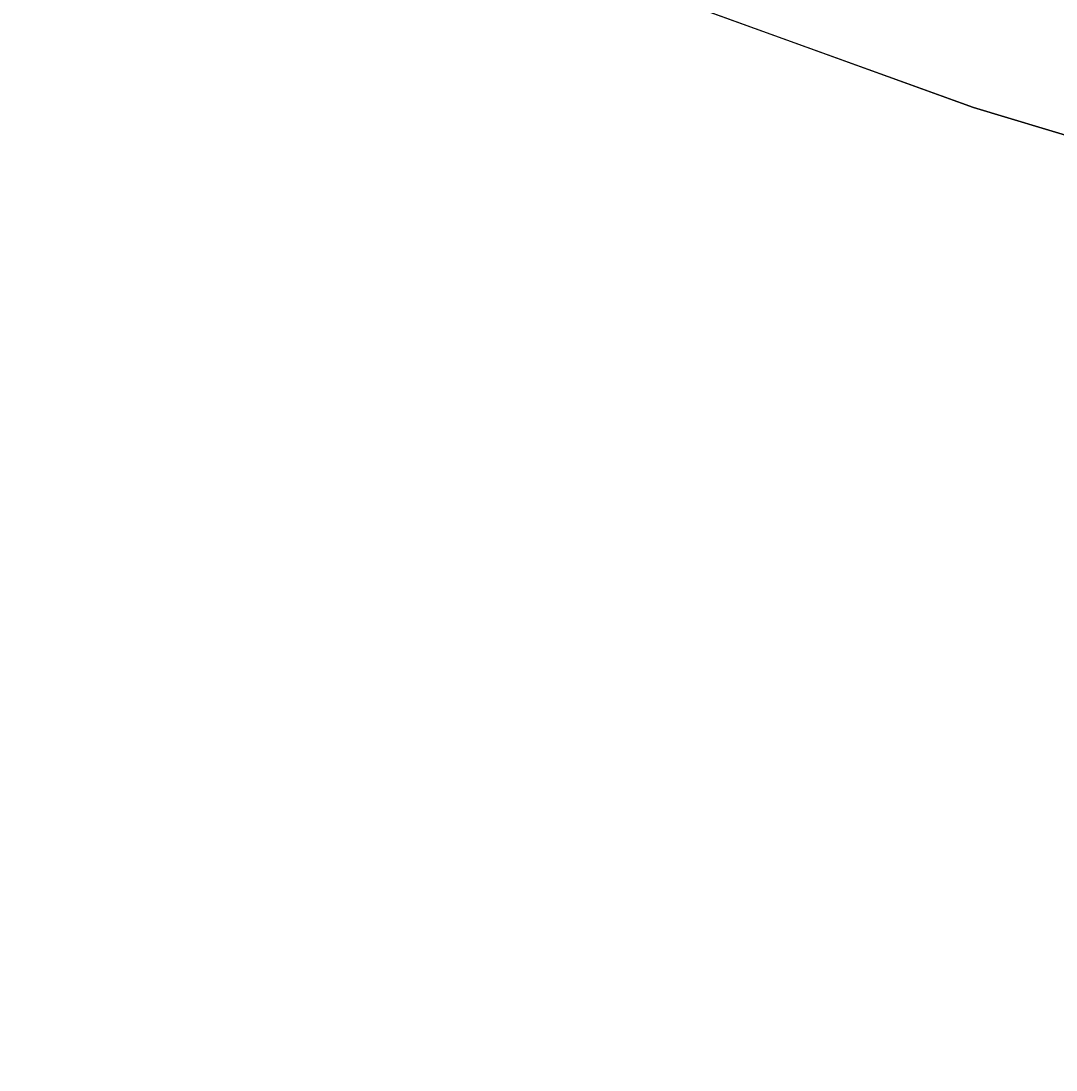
# Model space of a CAD drawing. Extents: x 1131015 to 1136271, y 133453 to 174329.
# Drawn here: x 1132361.6403 to 1132362.1255, y 159175.2655 to 159175.7571 of the extents above; entities that cross this region are included whole.
import ezdxf

# ---------------------------------------------------------------- set-up
doc = ezdxf.new("R2010")
doc.units = 0
doc.layers.add('DESIGN - EARTHWORK - Shapes', color=7, linetype='Continuous')
doc.layers.add('SURVEY - GROUND - Bottom of Topsoil Layer', color=7, linetype='Continuous')

msp = doc.modelspace()

# ---------------------------------------------------------------- linework, layer by layer
at = {"layer": 'DESIGN - EARTHWORK - Shapes'}
for points in [[(1132335.39994, 159179.11789), (1132340.45566, 159178.81417), (1132345.06397, 159178.53601), (1132350.39285, 159178.05837), (1132353.46494, 159177.80265), (1132353.46494, 159177.55265), (1132355.29392, 159177.50385), (1132357.26857, 159177.38669), (1132357.74419, 159177.28653), (1132362.08687, 159175.71658), (1132363.57985, 159175.26553), (1132365.76099, 159176.29363), (1132370.05629, 159177.8534)], [(1132335.39994, 159179.11789), (1132340.45566, 159178.81417), (1132345.06397, 159178.53601), (1132350.39285, 159178.05837), (1132353.46494, 159177.80265), (1132353.46494, 159177.55265), (1132355.29392, 159177.50385), (1132357.26857, 159177.38669), (1132357.74419, 159177.28653), (1132362.08687, 159175.71658), (1132363.57985, 159175.26553), (1132365.76099, 159176.29363), (1132370.05629, 159177.8534)], [(1132335.39994, 159179.11789), (1132340.45566, 159178.81417), (1132345.06397, 159178.53601), (1132350.39285, 159178.05837), (1132353.46494, 159177.80265), (1132353.46494, 159177.55265), (1132355.29392, 159177.50385), (1132357.26857, 159177.38669), (1132357.74419, 159177.28653), (1132362.08687, 159175.71658), (1132363.57985, 159175.26553), (1132365.76099, 159176.29363), (1132370.05629, 159177.8534)], [(1132335.39994, 159179.11789), (1132340.45566, 159178.81417), (1132345.06397, 159178.53601), (1132350.39285, 159178.05837), (1132353.46494, 159177.80265), (1132353.46494, 159177.55265), (1132355.29392, 159177.50385), (1132357.26857, 159177.38669), (1132357.74419, 159177.28653), (1132362.08687, 159175.71658), (1132363.57985, 159175.26553), (1132365.76099, 159176.29363), (1132370.05629, 159177.8534)], [(1132335.39994, 159179.11789), (1132340.45566, 159178.81417), (1132345.06397, 159178.53601), (1132350.39285, 159178.05837), (1132353.46494, 159177.80265), (1132353.46494, 159177.55265), (1132355.29392, 159177.50385), (1132357.26857, 159177.38669), (1132357.74419, 159177.28653), (1132362.08687, 159175.71658), (1132363.57985, 159175.26553), (1132365.76099, 159176.29363), (1132370.05629, 159177.8534)], [(1132335.39994, 159179.11789), (1132340.45566, 159178.81417), (1132345.06397, 159178.53601), (1132350.39285, 159178.05837), (1132353.46494, 159177.80265), (1132353.46494, 159177.55265), (1132355.29392, 159177.50385), (1132357.26857, 159177.38669), (1132357.74419, 159177.28653), (1132362.08687, 159175.71658), (1132363.57985, 159175.26553), (1132365.76099, 159176.29363), (1132370.05629, 159177.8534)], [(1132335.39994, 159179.11789), (1132340.45566, 159178.81417), (1132345.06397, 159178.53601), (1132350.39285, 159178.05837), (1132353.46494, 159177.80265), (1132353.46494, 159177.55265), (1132355.29392, 159177.50385), (1132357.26857, 159177.38669), (1132357.74419, 159177.28653), (1132362.08687, 159175.71658), (1132363.57985, 159175.26553), (1132365.76099, 159176.29363), (1132370.05629, 159177.8534)], [(1132335.39994, 159179.11789), (1132340.45566, 159178.81417), (1132345.06397, 159178.53601), (1132350.39285, 159178.05837), (1132353.46494, 159177.80265), (1132353.46494, 159177.55265), (1132355.29392, 159177.50385), (1132357.26857, 159177.38669), (1132357.74419, 159177.28653), (1132362.08687, 159175.71658), (1132363.57985, 159175.26553), (1132365.76099, 159176.29363), (1132370.05629, 159177.8534)], [(1132335.39994, 159179.11789), (1132340.45566, 159178.81417), (1132345.06397, 159178.53601), (1132350.39285, 159178.05837), (1132353.46494, 159177.80265), (1132353.46494, 159177.55265), (1132355.29392, 159177.50385), (1132357.26857, 159177.38669), (1132357.74419, 159177.28653), (1132362.08687, 159175.71658), (1132363.57985, 159175.26553), (1132365.76099, 159176.29363), (1132370.05629, 159177.8534)], [(1132335.39994, 159179.11789), (1132340.45566, 159178.81417), (1132345.06397, 159178.53601), (1132350.39285, 159178.05837), (1132353.46494, 159177.80265), (1132353.46494, 159177.55265), (1132355.29392, 159177.50385), (1132357.26857, 159177.38669), (1132357.74419, 159177.28653), (1132362.08687, 159175.71658), (1132363.57985, 159175.26553), (1132365.76099, 159176.29363), (1132370.05629, 159177.8534)], [(1132335.39994, 159179.11789), (1132340.45566, 159178.81417), (1132345.06397, 159178.53601), (1132350.39285, 159178.05837), (1132353.46494, 159177.80265), (1132353.46494, 159177.55265), (1132355.29392, 159177.50385), (1132357.26857, 159177.38669), (1132357.74419, 159177.28653), (1132362.08687, 159175.71658), (1132363.57985, 159175.26553), (1132365.76099, 159176.29363), (1132370.05629, 159177.8534)], [(1132370.05629, 159177.8534), (1132365.76099, 159176.29363), (1132363.57985, 159175.26553), (1132362.08687, 159175.71658), (1132357.74419, 159177.28653), (1132357.26857, 159177.38669), (1132355.29392, 159177.50385), (1132353.46494, 159177.55265), (1132353.46494, 159177.80265), (1132350.39285, 159178.05837), (1132345.06397, 159178.53601), (1132340.45566, 159178.81417), (1132335.39994, 159179.11789)], [(1132335.39994, 159179.11789), (1132340.45566, 159178.81417), (1132345.06397, 159178.53601), (1132350.39285, 159178.05837), (1132353.46494, 159177.80265), (1132353.46494, 159177.55265), (1132355.29392, 159177.50385), (1132357.26857, 159177.38669), (1132357.74419, 159177.28653), (1132362.08687, 159175.71658), (1132363.57985, 159175.26553), (1132365.76099, 159176.29363), (1132370.05629, 159177.8534)], [(1132335.39994, 159179.11789), (1132340.45566, 159178.81417), (1132345.06397, 159178.53601), (1132350.39285, 159178.05837), (1132353.46494, 159177.80265), (1132353.46494, 159177.55265), (1132355.29392, 159177.50385), (1132357.26857, 159177.38669), (1132357.74419, 159177.28653), (1132362.08687, 159175.71658), (1132363.57985, 159175.26553), (1132365.76099, 159176.29363), (1132370.05629, 159177.8534)], [(1132335.39994, 159179.11789), (1132340.45566, 159178.81417), (1132345.06397, 159178.53601), (1132350.39285, 159178.05837), (1132353.46494, 159177.80265), (1132353.46494, 159177.55265), (1132355.29392, 159177.50385), (1132357.26857, 159177.38669), (1132357.74419, 159177.28653), (1132362.08687, 159175.71658), (1132363.57985, 159175.26553), (1132365.76099, 159176.29363), (1132370.05629, 159177.8534)], [(1132335.39994, 159179.11789), (1132340.45566, 159178.81417), (1132345.06397, 159178.53601), (1132350.39285, 159178.05837), (1132353.46494, 159177.80265), (1132353.46494, 159177.55265), (1132355.29392, 159177.50385), (1132357.26857, 159177.38669), (1132357.74419, 159177.28653), (1132362.08687, 159175.71658), (1132363.57985, 159175.26553), (1132365.76099, 159176.29363), (1132370.05629, 159177.8534)], [(1132370.05629, 159177.8534), (1132365.76099, 159176.29363), (1132363.57985, 159175.26553), (1132362.08687, 159175.71658), (1132357.74419, 159177.28653), (1132357.26857, 159177.38669), (1132355.29392, 159177.50385), (1132353.46494, 159177.55265), (1132353.46494, 159177.80265), (1132350.39285, 159178.05837), (1132345.06397, 159178.53601), (1132340.45566, 159178.81417), (1132335.39994, 159179.11789)], [(1132370.05629, 159177.8534), (1132365.76099, 159176.29363), (1132363.57985, 159175.26553), (1132362.08687, 159175.71658), (1132357.74419, 159177.28653), (1132357.26857, 159177.38669), (1132355.29392, 159177.50385), (1132353.46494, 159177.55265), (1132353.46494, 159177.80265), (1132350.39285, 159178.05837), (1132345.06397, 159178.53601), (1132340.45566, 159178.81417), (1132335.39994, 159179.11789)], [(1132370.05629, 159178.1034), (1132365.76099, 159176.54363), (1132363.57985, 159175.51553), (1132362.08687, 159175.96658), (1132357.74419, 159177.53653), (1132357.26857, 159177.63669), (1132355.29392, 159177.75385), (1132353.46494, 159177.80265), (1132353.46494, 159177.55265), (1132355.29392, 159177.50385), (1132357.26857, 159177.38669), (1132357.74419, 159177.28653), (1132362.08687, 159175.71658), (1132363.57985, 159175.26553), (1132365.76099, 159176.29363), (1132370.05629, 159177.8534)], [(1132370.05629, 159177.8534), (1132365.76099, 159176.29363), (1132363.57985, 159175.26553), (1132362.08687, 159175.71658), (1132357.74419, 159177.28653), (1132357.26857, 159177.38669), (1132355.29392, 159177.50385), (1132353.46494, 159177.55265), (1132353.46494, 159177.80265), (1132355.29392, 159177.75385), (1132357.26857, 159177.63669), (1132357.74419, 159177.53653), (1132362.08687, 159175.96658), (1132363.57985, 159175.51553), (1132365.76099, 159176.54363), (1132370.05629, 159178.1034)], [(1132370.05629, 159178.1034), (1132365.76099, 159176.54363), (1132363.57985, 159175.51553), (1132362.08687, 159175.96658), (1132357.74419, 159177.53653), (1132357.26857, 159177.63669), (1132355.29392, 159177.75385), (1132353.46494, 159177.80265), (1132353.46494, 159177.55265), (1132355.29392, 159177.50385), (1132357.26857, 159177.38669), (1132357.74419, 159177.28653), (1132362.08687, 159175.71658), (1132363.57985, 159175.26553), (1132365.76099, 159176.29363), (1132370.05629, 159177.8534)], [(1132370.05629, 159177.8534), (1132365.76099, 159176.29363), (1132363.57985, 159175.26553), (1132362.08687, 159175.71658), (1132357.74419, 159177.28653), (1132357.26857, 159177.38669), (1132355.29392, 159177.50385), (1132353.46494, 159177.55265), (1132353.46494, 159177.80265), (1132355.29392, 159177.75385), (1132357.26857, 159177.63669), (1132357.74419, 159177.53653), (1132362.08687, 159175.96658), (1132363.57985, 159175.51553), (1132365.76099, 159176.54363), (1132370.05629, 159178.1034)], [(1132370.05629, 159178.1034), (1132365.76099, 159176.54363), (1132363.57985, 159175.51553), (1132362.08687, 159175.96658), (1132357.74419, 159177.53653), (1132357.26857, 159177.63669), (1132355.29392, 159177.75385), (1132353.46494, 159177.80265), (1132353.46494, 159177.55265), (1132355.29392, 159177.50385), (1132357.26857, 159177.38669), (1132357.74419, 159177.28653), (1132362.08687, 159175.71658), (1132363.57985, 159175.26553), (1132365.76099, 159176.29363), (1132370.05629, 159177.8534)], [(1132370.05629, 159178.1034), (1132365.76099, 159176.54363), (1132363.57985, 159175.51553), (1132362.08687, 159175.96658), (1132357.74419, 159177.53653), (1132357.26857, 159177.63669), (1132355.29392, 159177.75385), (1132353.46494, 159177.80265), (1132353.46494, 159177.55265), (1132355.29392, 159177.50385), (1132357.26857, 159177.38669), (1132357.74419, 159177.28653), (1132362.08687, 159175.71658), (1132363.57985, 159175.26553), (1132365.76099, 159176.29363), (1132370.05629, 159177.8534)], [(1132370.05629, 159178.1034), (1132365.76099, 159176.54363), (1132363.57985, 159175.51553), (1132362.08687, 159175.96658), (1132357.74419, 159177.53653), (1132357.26857, 159177.63669), (1132355.29392, 159177.75385), (1132353.46494, 159177.80265), (1132353.46494, 159177.55265), (1132355.29392, 159177.50385), (1132357.26857, 159177.38669), (1132357.74419, 159177.28653), (1132362.08687, 159175.71658), (1132363.57985, 159175.26553), (1132365.76099, 159176.29363), (1132370.05629, 159177.8534)], [(1132370.05629, 159178.1034), (1132365.76099, 159176.54363), (1132363.57985, 159175.51553), (1132362.08687, 159175.96658), (1132357.74419, 159177.53653), (1132357.26857, 159177.63669), (1132355.29392, 159177.75385), (1132353.46494, 159177.80265), (1132353.46494, 159177.55265), (1132355.29392, 159177.50385), (1132357.26857, 159177.38669), (1132357.74419, 159177.28653), (1132362.08687, 159175.71658), (1132363.57985, 159175.26553), (1132365.76099, 159176.29363), (1132370.05629, 159177.8534)], [(1132370.05629, 159178.1034), (1132365.76099, 159176.54363), (1132363.57985, 159175.51553), (1132362.08687, 159175.96658), (1132357.74419, 159177.53653), (1132357.26857, 159177.63669), (1132355.29392, 159177.75385), (1132353.46494, 159177.80265), (1132353.46494, 159177.55265), (1132355.29392, 159177.50385), (1132357.26857, 159177.38669), (1132357.74419, 159177.28653), (1132362.08687, 159175.71658), (1132363.57985, 159175.26553), (1132365.76099, 159176.29363), (1132370.05629, 159177.8534)], [(1132370.05629, 159178.1034), (1132365.76099, 159176.54363), (1132363.57985, 159175.51553), (1132362.08687, 159175.96658), (1132357.74419, 159177.53653), (1132357.26857, 159177.63669), (1132355.29392, 159177.75385), (1132353.46494, 159177.80265), (1132353.46494, 159177.55265), (1132355.29392, 159177.50385), (1132357.26857, 159177.38669), (1132357.74419, 159177.28653), (1132362.08687, 159175.71658), (1132363.57985, 159175.26553), (1132365.76099, 159176.29363), (1132370.05629, 159177.8534)], [(1132370.05629, 159178.1034), (1132365.76099, 159176.54363), (1132363.57985, 159175.51553), (1132362.08687, 159175.96658), (1132357.74419, 159177.53653), (1132357.26857, 159177.63669), (1132355.29392, 159177.75385), (1132353.46494, 159177.80265), (1132353.46494, 159177.55265), (1132355.29392, 159177.50385), (1132357.26857, 159177.38669), (1132357.74419, 159177.28653), (1132362.08687, 159175.71658), (1132363.57985, 159175.26553), (1132365.76099, 159176.29363), (1132370.05629, 159177.8534)], [(1132370.05629, 159177.8534), (1132365.76099, 159176.29363), (1132363.57985, 159175.26553), (1132362.08687, 159175.71658), (1132357.74419, 159177.28653), (1132357.26857, 159177.38669), (1132355.29392, 159177.50385), (1132353.46494, 159177.55265), (1132353.46494, 159177.80265), (1132355.29392, 159177.75385), (1132357.26857, 159177.63669), (1132357.74419, 159177.53653), (1132362.08687, 159175.96658), (1132363.57985, 159175.51553), (1132365.76099, 159176.54363), (1132370.05629, 159178.1034)], [(1132370.05629, 159178.1034), (1132365.76099, 159176.54363), (1132363.57985, 159175.51553), (1132362.08687, 159175.96658), (1132357.74419, 159177.53653), (1132357.26857, 159177.63669), (1132355.29392, 159177.75385), (1132353.46494, 159177.80265), (1132353.46494, 159177.55265), (1132355.29392, 159177.50385), (1132357.26857, 159177.38669), (1132357.74419, 159177.28653), (1132362.08687, 159175.71658), (1132363.57985, 159175.26553), (1132365.76099, 159176.29363), (1132370.05629, 159177.8534)], [(1132370.05629, 159178.1034), (1132365.76099, 159176.54363), (1132363.57985, 159175.51553), (1132362.08687, 159175.96658), (1132357.74419, 159177.53653), (1132357.26857, 159177.63669), (1132355.29392, 159177.75385), (1132353.46494, 159177.80265), (1132353.46494, 159177.55265), (1132355.29392, 159177.50385), (1132357.26857, 159177.38669), (1132357.74419, 159177.28653), (1132362.08687, 159175.71658), (1132363.57985, 159175.26553), (1132365.76099, 159176.29363), (1132370.05629, 159177.8534)], [(1132370.05629, 159178.1034), (1132365.76099, 159176.54363), (1132363.57985, 159175.51553), (1132362.08687, 159175.96658), (1132357.74419, 159177.53653), (1132357.26857, 159177.63669), (1132355.29392, 159177.75385), (1132353.46494, 159177.80265), (1132353.46494, 159177.55265), (1132355.29392, 159177.50385), (1132357.26857, 159177.38669), (1132357.74419, 159177.28653), (1132362.08687, 159175.71658), (1132363.57985, 159175.26553), (1132365.76099, 159176.29363), (1132370.05629, 159177.8534)], [(1132370.05629, 159178.1034), (1132365.76099, 159176.54363), (1132363.57985, 159175.51553), (1132362.08687, 159175.96658), (1132357.74419, 159177.53653), (1132357.26857, 159177.63669), (1132355.29392, 159177.75385), (1132353.46494, 159177.80265), (1132353.46494, 159177.55265), (1132355.29392, 159177.50385), (1132357.26857, 159177.38669), (1132357.74419, 159177.28653), (1132362.08687, 159175.71658), (1132363.57985, 159175.26553), (1132365.76099, 159176.29363), (1132370.05629, 159177.8534)], [(1132370.05629, 159177.8534), (1132365.76099, 159176.29363), (1132363.57985, 159175.26553), (1132362.08687, 159175.71658), (1132357.74419, 159177.28653), (1132357.26857, 159177.38669), (1132355.29392, 159177.50385), (1132353.46494, 159177.55265), (1132353.46494, 159177.80265), (1132355.29392, 159177.75385), (1132357.26857, 159177.63669), (1132357.74419, 159177.53653), (1132362.08687, 159175.96658), (1132363.57985, 159175.51553), (1132365.76099, 159176.54363), (1132370.05629, 159178.1034)], [(1132370.05629, 159178.1034), (1132365.76099, 159176.54363), (1132363.57985, 159175.51553), (1132362.08687, 159175.96658), (1132357.74419, 159177.53653), (1132357.26857, 159177.63669), (1132355.29392, 159177.75385), (1132353.46494, 159177.80265), (1132353.46494, 159177.55265), (1132355.29392, 159177.50385), (1132357.26857, 159177.38669), (1132357.74419, 159177.28653), (1132362.08687, 159175.71658), (1132363.57985, 159175.26553), (1132365.76099, 159176.29363), (1132370.05629, 159177.8534)]]:
    msp.add_lwpolyline(points, dxfattribs=at)
at = {"layer": 'SURVEY - GROUND - Bottom of Topsoil Layer'}
for p, q in [((1132357.74419, 159177.28653), (1132362.08687, 159175.71658)), ((1132362.08687, 159175.71658), (1132363.57985, 159175.26553))]:
    msp.add_line(p, q, dxfattribs=at)

doc.saveas('drawing.dxf')
